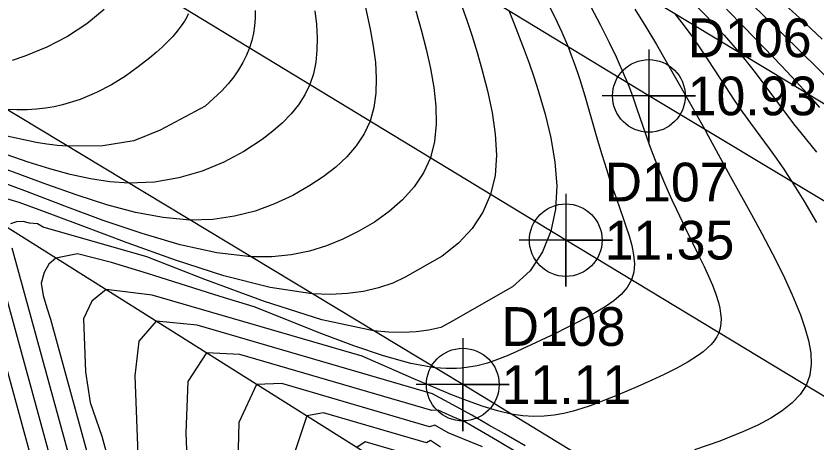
# Model space of a CAD drawing. Extents: x 2356077 to 2359823, y 225951 to 227822.
# Drawn here: x 2356848 to 2356899.5, y 227130.7 to 227158.2 of the extents above; entities that cross this region are included whole.
import ezdxf

# ---------------------------------------------------------------- set-up
doc = ezdxf.new("R2010")
doc.units = 0
for name, color, linetype in [('DTM Contours Major', 7, 'Continuous'), ('DTM Contours Minor', 7, 'Continuous'), ('Exist DTM Crownline', 7, 'Continuous'), ('Exist DTM Crownline Cogo Elevation', 7, 'Continuous'), ('Exist DTM Crownline Cogo Number', 7, 'Continuous'), ('Exist DTM Crownline Cogo Point CELL', 7, 'Continuous'), ('Exist Roads EOP', 7, 'Continuous'), ('Exist Roads EOP Cogo Elevation', 7, 'Continuous'), ('Exist Roads EOP Cogo Number', 7, 'Continuous'), ('Exist Roads EOP Cogo Point CELL', 7, 'Continuous'), ('PH Exist DTM Breakline', 7, 'Continuous')]:
    doc.layers.add(name, color=color, linetype=linetype)

msp = doc.modelspace()

# ---------------------------------------------------------------- linework, layer by layer
at = {"layer": 'DTM Contours Major'}
for points in [[(2356894.998, 227159.356), (2356897.171, 227157.244), (2356898.717, 227155.726), (2356899.497, 227154.953), (2356900.277, 227154.172)], [(2356870.507, 227158.717), (2356870.805, 227157.326), (2356870.996, 227156.241), (2356871.132, 227155.186), (2356871.195, 227154.168), (2356871.171, 227153.192), (2356871.042, 227152.264), (2356870.792, 227151.388), (2356870.411, 227150.569), (2356869.906, 227149.805), (2356869.291, 227149.093), (2356868.577, 227148.428), (2356867.779, 227147.808), (2356866.909, 227147.229), (2356865.814, 227146.603), (2356864.64, 227146.05), (2356863.387, 227145.593), (2356862.058, 227145.252), (2356860.654, 227145.05), (2356859.176, 227145.008), (2356857.461, 227145.164), (2356855.669, 227145.507), (2356853.813, 227146.001), (2356851.903, 227146.61), (2356849.952, 227147.299), (2356845.631, 227148.903)], [(2356885.029, 227158.76), (2356885.645, 227157.592), (2356886.206, 227156.472), (2356886.651, 227155.539), (2356886.853, 227155.096), (2356887.042, 227154.669), (2356887.218, 227154.259), (2356887.38, 227153.866), (2356887.467, 227153.647), (2356887.704, 227153.017), (2356887.97, 227152.26), (2356888.562, 227150.51), (2356888.763, 227149.943), (2356888.978, 227149.361), (2356889.207, 227148.766), (2356889.451, 227148.158), (2356889.711, 227147.537), (2356889.986, 227146.904), (2356890.257, 227146.304), (2356890.54, 227145.698), (2356891.129, 227144.47), (2356892.038, 227142.617), (2356892.334, 227142.001), (2356892.611, 227141.396), (2356892.861, 227140.805), (2356893.076, 227140.233), (2356893.247, 227139.681), (2356893.333, 227139.326), (2356893.392, 227138.984), (2356893.42, 227138.653), (2356893.413, 227138.335), (2356893.367, 227138.03), (2356893.278, 227137.739), (2356893.149, 227137.474), (2356892.981, 227137.22), (2356892.775, 227136.976), (2356892.535, 227136.741), (2356892.264, 227136.512), (2356891.965, 227136.288), (2356891.304, 227135.859), (2356890.563, 227135.442), (2356889.763, 227135.038), (2356888.922, 227134.647), (2356888.059, 227134.267), (2356886.637, 227133.666), (2356886.086, 227133.441), (2356885.537, 227133.227), (2356884.987, 227133.026), (2356884.436, 227132.843), (2356883.88, 227132.68), (2356883.281, 227132.533), (2356882.665, 227132.421), (2356882.026, 227132.352), (2356881.355, 227132.335), (2356880.644, 227132.379), (2356879.885, 227132.492), (2356879.015, 227132.695), (2356878.079, 227132.978), (2356877.073, 227133.335), (2356875.993, 227133.757), (2356874.838, 227134.239), (2356873.604, 227134.771), (2356870.273, 227136.22), (2356856.754, 227140.17), (2356853.768, 227140.518), (2356852.851, 227139.776), (2356852.323, 227138.641), (2356852.454, 227135.213), (2356852.757, 227133.24), (2356853.491, 227131.055), (2356858.385, 227113.205)], [(2356874.231, 227129.604), (2356870.471, 227130.702), (2356869.948, 227130.331)]]:
    msp.add_lwpolyline(points, dxfattribs=at)
at = {"layer": 'DTM Contours Minor'}
for points in [[(2356891.224, 227159.473), (2356892.484, 227158.164), (2356893.613, 227156.938), (2356894.579, 227155.829), (2356894.957, 227155.372), (2356895.302, 227154.941), (2356895.618, 227154.534), (2356896.187, 227153.774), (2356897.246, 227152.339), (2356897.653, 227151.802), (2356898.099, 227151.229), (2356898.567, 227150.638), (2356899.568, 227149.399)], [(2356897.076, 227159.353), (2356898.501, 227158.043), (2356899.934, 227156.689)], [(2356876.668, 227158.912), (2356877.028, 227157.902), (2356877.372, 227156.87), (2356877.699, 227155.817), (2356878.008, 227154.745), (2356878.37, 227153.353), (2356878.667, 227151.952), (2356878.868, 227150.561), (2356878.94, 227149.202), (2356878.851, 227147.895), (2356878.567, 227146.659), (2356878.068, 227145.514), (2356877.37, 227144.464), (2356876.5, 227143.513), (2356875.444, 227142.688), (2356873.058, 227141.331), (2356872.256, 227140.936), (2356871.337, 227140.636), (2356870.368, 227140.408), (2356869.341, 227140.261), (2356868.244, 227140.204), (2356867.068, 227140.245), (2356864.343, 227140.655), (2356861.359, 227141.419), (2356858.247, 227142.42), (2356855.14, 227143.54), (2356852.169, 227144.664), (2356849.467, 227145.675), (2356848.165, 227146.132), (2356847.003, 227146.493)], [(2356882.214, 227159.078), (2356882.701, 227158.109), (2356883.151, 227157.145), (2356883.555, 227156.197), (2356883.764, 227155.66), (2356883.957, 227155.129), (2356884.138, 227154.603), (2356884.308, 227154.079), (2356884.628, 227153.029), (2356885.457, 227150.176), (2356885.737, 227149.23), (2356886.025, 227148.295), (2356886.324, 227147.379), (2356886.652, 227146.434), (2356887.139, 227145.066), (2356887.291, 227144.624), (2356887.497, 227143.982), (2356887.668, 227143.36), (2356887.786, 227142.761), (2356887.834, 227142.189), (2356887.795, 227141.649), (2356887.652, 227141.146), (2356887.376, 227140.658), (2356886.986, 227140.21), (2356886.501, 227139.794), (2356885.94, 227139.404), (2356885.324, 227139.033), (2356884.673, 227138.675), (2356884.051, 227138.35), (2356883.419, 227138.03), (2356882.782, 227137.716), (2356881.507, 227137.106), (2356880.256, 227136.521), (2356879.636, 227136.248), (2356879.01, 227135.999), (2356878.369, 227135.783), (2356877.706, 227135.61), (2356877.011, 227135.487), (2356876.697, 227135.452), (2356876.374, 227135.43), (2356876.04, 227135.42), (2356875.694, 227135.425), (2356875.334, 227135.445), (2356874.959, 227135.481), (2356873.412, 227135.762), (2356871.66, 227136.245), (2356869.737, 227136.894), (2356867.675, 227137.671), (2356863.319, 227139.414), (2356861.123, 227140.085), (2356856.444, 227141.566), (2356854.112, 227142.278), (2356851.928, 227142.83), (2356850.532, 227142.555), (2356850.089, 227142.156), (2356849.776, 227141.615), (2356849.58, 227140.936), (2356849.709, 227140.138), (2356849.944, 227139.349), (2356850.182, 227138.616), (2356857.311, 227112.619)], [(2356863.391, 227158.539), (2356863.378, 227158.043), (2356863.338, 227157.554), (2356863.268, 227157.07), (2356863.162, 227156.591), (2356863.017, 227156.116), (2356862.828, 227155.645), (2356862.596, 227155.178), (2356862.32, 227154.714), (2356862, 227154.254), (2356861.636, 227153.798), (2356861.227, 227153.346), (2356860.159, 227152.365), (2356857.255, 227150.81), (2356855.568, 227150.115), (2356853.553, 227149.789), (2356851.284, 227149.771), (2356850.959, 227149.795), (2356850.629, 227149.826), (2356850.294, 227149.863), (2356849.956, 227149.906), (2356849.266, 227150.008), (2356845.579, 227150.817)], [(2356873.748, 227158.52), (2356874.095, 227157.287), (2356874.41, 227156.047), (2356874.687, 227154.797), (2356874.904, 227153.562), (2356875.036, 227152.356), (2356875.058, 227151.189), (2356874.948, 227150.074), (2356874.68, 227149.024), (2356874.238, 227148.048), (2356873.636, 227147.147), (2356872.893, 227146.32), (2356872.032, 227145.565), (2356871.072, 227144.88), (2356870.033, 227144.264), (2356869.041, 227143.768), (2356867.994, 227143.342), (2356866.886, 227143), (2356865.71, 227142.757), (2356864.457, 227142.628), (2356863.122, 227142.626), (2356860.914, 227142.885), (2356858.552, 227143.41), (2356856.093, 227144.133), (2356853.593, 227144.988), (2356851.109, 227145.906), (2356848.697, 227146.82), (2356846.836, 227147.512)], [(2356867.239, 227158.509), (2356867.33, 227157.627), (2356867.374, 227156.78), (2356867.362, 227155.969), (2356867.286, 227155.193), (2356867.136, 227154.454), (2356866.904, 227153.752), (2356866.585, 227153.087), (2356866.18, 227152.455), (2356865.697, 227151.855), (2356865.14, 227151.283), (2356864.516, 227150.736), (2356863.83, 227150.211), (2356862.659, 227149.443), (2356861.367, 227148.752), (2356859.965, 227148.17), (2356858.467, 227147.728), (2356856.884, 227147.457), (2356855.23, 227147.39), (2356854.011, 227147.479), (2356852.758, 227147.673), (2356851.468, 227147.96), (2356850.136, 227148.325), (2356848.758, 227148.754), (2356847.332, 227149.235)], [(2356879.731, 227158.528), (2356880.078, 227157.682), (2356880.413, 227156.835), (2356880.735, 227155.985), (2356881.045, 227155.126), (2356881.343, 227154.255), (2356881.63, 227153.367), (2356882.074, 227151.852), (2356882.449, 227150.306), (2356882.713, 227148.752), (2356882.828, 227147.216), (2356882.755, 227145.722), (2356882.455, 227144.295), (2356881.899, 227142.96), (2356881.105, 227141.735), (2356879.981, 227140.692), (2356875.879, 227138.36), (2356875.361, 227138.08), (2356874.582, 227137.913), (2356873.764, 227137.802), (2356872.902, 227137.754), (2356871.988, 227137.772), (2356871.013, 227137.863), (2356867.692, 227138.566), (2356863.991, 227139.748), (2356860.148, 227141.183), (2356856.4, 227142.643), (2356849.712, 227144.561), (2356849.359, 227144.756), (2356848.825, 227144.806), (2356848.421, 227144.906), (2356847.995, 227144.888), (2356847.613, 227144.776)], [(2356853.646, 227158.603), (2356852.542, 227157.671), (2356851.293, 227156.861), (2356849.944, 227156.169), (2356848.539, 227155.591), (2356847.711, 227155.308)], [(2356887.863, 227158.612), (2356888.577, 227157.477), (2356889.253, 227156.348), (2356889.892, 227155.242), (2356891.787, 227151.896), (2356892.367, 227150.855), (2356892.588, 227150.454), (2356894.007, 227147.85), (2356895.377, 227145.371), (2356896.053, 227144.132), (2356896.735, 227142.838), (2356897.394, 227141.516), (2356898.003, 227140.192), (2356898.533, 227138.891), (2356898.829, 227138.048), (2356899.057, 227137.232), (2356899.199, 227136.447), (2356899.233, 227135.699), (2356899.141, 227134.993), (2356898.903, 227134.333), (2356898.525, 227133.747), (2356898.008, 227133.204), (2356897.37, 227132.698), (2356896.624, 227132.225), (2356895.787, 227131.78), (2356894.873, 227131.357), (2356893.338, 227130.742), (2356891.719, 227130.189)], [(2356890.446, 227158.328), (2356891.052, 227157.543), (2356891.603, 227156.783), (2356892.106, 227156.053), (2356892.568, 227155.353), (2356893.697, 227153.603), (2356894.265, 227152.749), (2356894.808, 227151.964), (2356895.309, 227151.272), (2356896.526, 227149.637), (2356896.977, 227149.011), (2356897.217, 227148.667), (2356897.469, 227148.296), (2356897.735, 227147.895), (2356898.016, 227147.458), (2356898.76, 227146.248), (2356899.575, 227144.851)], [(2356893.769, 227158.61), (2356894.884, 227157.485), (2356896.202, 227156.13), (2356897.315, 227154.963), (2356898.265, 227153.943), (2356898.976, 227153.167), (2356899.773, 227152.284)], [(2356859.064, 227158.317), (2356858.991, 227158.157), (2356858.91, 227158), (2356858.822, 227157.844), (2356858.726, 227157.69), (2356858.623, 227157.537), (2356858.363, 227157.194), (2356858.068, 227156.852), (2356857.742, 227156.512), (2356857.384, 227156.171), (2356856.998, 227155.827), (2356856.585, 227155.479), (2356855.837, 227154.888), (2356855.018, 227154.303), (2356854.124, 227153.744), (2356853.154, 227153.233), (2356852.104, 227152.792), (2356850.972, 227152.442), (2356850.435, 227152.321), (2356849.877, 227152.224), (2356849.292, 227152.157), (2356848.677, 227152.12), (2356848.027, 227152.118), (2356847.338, 227152.153)], [(2356845.307, 227142.88), (2356849.376, 227128.04)], [(2356846.498, 227143.04), (2356852.306, 227121.86)], [(2356847.686, 227143.212), (2356855.454, 227114.887)], [(2356880.796, 227130.439), (2356879.458, 227131.203), (2356878.457, 227131.78), (2356877.352, 227132.409), (2356876.139, 227133.084), (2356874.81, 227133.801), (2356859.648, 227138.232), (2356857.004, 227138.48), (2356855.891, 227137.191), (2356855.622, 227134.951), (2356855.922, 227127.064)], [(2356881.782, 227129.1), (2356878.999, 227130.763), (2356877.976, 227131.366), (2356876.903, 227131.984), (2356876.135, 227132.299), (2356875.191, 227132.74), (2356874.769, 227132.722), (2356862.394, 227136.338), (2356860.24, 227136.443), (2356859.053, 227134.579), (2356858.921, 227131.271), (2356859.195, 227124.077)], [(2356878.037, 227130.366), (2356877.246, 227130.703), (2356875.828, 227131.285), (2356874.959, 227131.768), (2356874.624, 227131.673), (2356865.099, 227134.456), (2356863.476, 227134.406), (2356862.323, 227131.935), (2356862.216, 227127.671)], [(2356875.343, 227130.344), (2356874.695, 227130.771), (2356874.432, 227130.637), (2356867.795, 227132.576), (2356866.712, 227132.368), (2356865.681, 227129.276)]]:
    msp.add_lwpolyline(points, dxfattribs=at)
at = {"layer": 'Exist DTM Crownline'}
msp.add_lwpolyline([(2357542.756, 226741.609), (2357459.889, 226792.427), (2357374.177, 226844.74), (2357291.426, 226895.083), (2357208.118, 226946.275), (2357125.882, 226996.539), (2357045.017, 227045.595), (2356966.337, 227093.498), (2356883.413, 227143.712), (2356799.704, 227194.618), (2356722.637, 227241.528), (2356636.765, 227293.74), (2356553.053, 227344.465), (2356470.397, 227394.758), (2356383.201, 227447.638), (2356299.889, 227498.478), (2356223.248, 227545.375)], dxfattribs=at)
at = {"layer": 'Exist DTM Crownline Cogo Point CELL'}
msp.add_lwpolyline([(2356883.413, 227146.712), (2356883.413, 227140.712), (2356883.413, 227143.712), (2356886.413, 227143.712), (2356880.413, 227143.712)], dxfattribs=at)
msp.add_circle((2356883.413, 227143.712), 2.344, dxfattribs=at)
at = {"layer": 'Exist Roads EOP'}
for points in [[(2357548.158, 226751.097), (2357465.654, 226801.744), (2357379.741, 226854.27), (2357296.317, 226905.048), (2357214.489, 226955.136), (2357131.706, 227005.719), (2357050.471, 227054.837), (2356971.347, 227103.361), (2356888.766, 227153.021), (2356805.008, 227204.071), (2356729.232, 227250.322), (2356641.873, 227303.321), (2356558.204, 227353.943), (2356475.441, 227404.348), (2356389.192, 227456.864), (2356305.906, 227507.596), (2356229.771, 227554.142)], [(2357548.158, 226751.097), (2357551.518, 226748.955), (2357539.932, 226730.044), (2357536.732, 226732.588), (2357457.094, 226780.918), (2357368.575, 226834.971), (2357285.95, 226885.112), (2357202.56, 226936.462), (2357119.743, 226986.718), (2357040.047, 227034.838), (2356959.55, 227083.993), (2356876.77, 227134.388), (2356794.33, 227184.148), (2356716.529, 227232.438), (2356632.17, 227283.448), (2356547.589, 227334.799), (2356465.16, 227384.805), (2356376.528, 227438.798), (2356293.908, 227488.913), (2356217.843, 227535.566)]]:
    msp.add_lwpolyline(points, dxfattribs=at)
at = {"layer": 'Exist Roads EOP Cogo Point CELL'}
for points in [[(2356888.766, 227156.021), (2356888.766, 227150.021), (2356888.766, 227153.021), (2356891.766, 227153.021), (2356885.766, 227153.021)], [(2356876.77, 227137.388), (2356876.77, 227131.388), (2356876.77, 227134.388), (2356879.77, 227134.388), (2356873.77, 227134.388)]]:
    msp.add_lwpolyline(points, dxfattribs=at)
for centre in [(2356888.766, 227153.021), (2356876.77, 227134.388)]:
    msp.add_circle(centre, 2.344, dxfattribs=at)
at = {"layer": 'PH Exist DTM Breakline'}
for points in [[(2357155.348, 226996.955), (2357128.448, 227014.182), (2357101.337, 227031.473), (2357077.603, 227046.254), (2357053.666, 227060.059), (2357032.869, 227072.571), (2357008.169, 227087.493), (2356986.501, 227100.092), (2356962.443, 227115.551), (2356940.024, 227128.271), (2356918.699, 227141.164), (2356897.865, 227153.843), (2356874.115, 227168.2), (2356855.847, 227178.772), (2356834.49, 227192.255)], [(2357134.751, 226970.426), (2357100.659, 226991.809), (2357071.862, 227008.067), (2357043.428, 227025.569), (2357015.94, 227042.585), (2356988.871, 227059.572), (2356962.296, 227075.541), (2356936.875, 227090.755), (2356912.501, 227105.418), (2356894.323, 227115.538), (2356874.006, 227127.776), (2356827.187, 227157.253)]]:
    msp.add_lwpolyline(points, dxfattribs=at)

# ---------------------------------------------------------------- texts
at = {"layer": 'Exist DTM Crownline Cogo Elevation'}
msp.add_text('11.35', height=2.5, dxfattribs=at).set_placement((2356885.913, 227142.462))
at = {"layer": 'Exist DTM Crownline Cogo Number'}
msp.add_text('D107', height=2.5, dxfattribs=at).set_placement((2356885.913, 227146.212))
at = {"layer": 'Exist Roads EOP Cogo Elevation'}
for s, p in [('10.93', (2356891.266, 227151.771)), ('11.11', (2356879.27, 227133.138))]:
    msp.add_text(s, height=2.5, dxfattribs=at).set_placement(p)
at = {"layer": 'Exist Roads EOP Cogo Number'}
for s, p in [('D106', (2356891.266, 227155.521)), ('D108', (2356879.27, 227136.888))]:
    msp.add_text(s, height=2.5, dxfattribs=at).set_placement(p)

doc.saveas('drawing.dxf')
